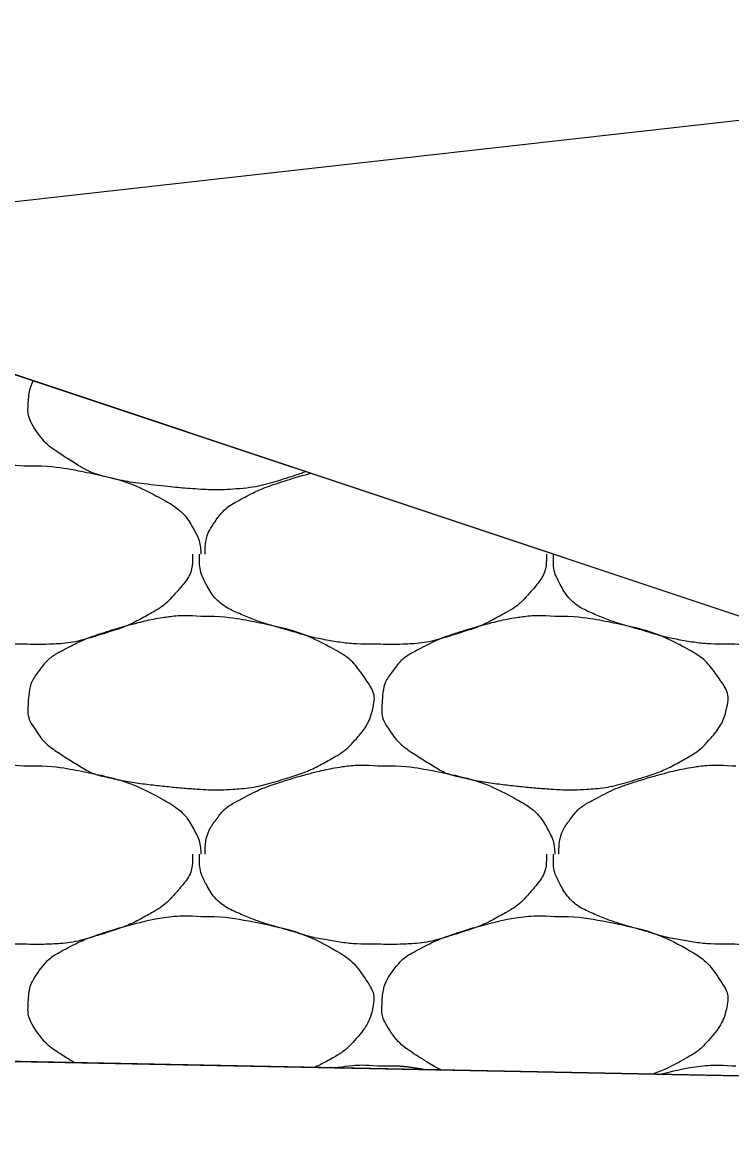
# Model space of a CAD drawing. Extents: x 1373719 to 1374161, y 379835 to 380167.
# Drawn here: x 1373989.16 to 1373990.083, y 379973.744 to 379975.196 of the extents above; entities that cross this region are included whole.
import ezdxf

# ---------------------------------------------------------------- set-up
doc = ezdxf.new("R2010")
doc.units = 0
for name, color, linetype in [('Aggregate Base Course', 7, 'Continuous'), ('SIGNATURE', 7, 'Continuous'), ('T_Drafting', 7, 'Continuous')]:
    doc.layers.add(name, color=color, linetype=linetype)

msp = doc.modelspace()

# ---------------------------------------------------------------- linework, layer by layer
for p, q in [((1373984.8548, 379976.1686), (1373996.8548, 379972.1686)), ((1373965.3548, 379974.3183), (1373992.0048, 379973.7853))]:
    msp.add_line(p, q)
at = {"layer": 'Aggregate Base Course'}
for points, degree in [([(1373989.5288, 379974.6106), (1373989.5224, 379974.608), (1373989.5159, 379974.6056), (1373989.4837, 379974.5954), (1373989.4581, 379974.5889), (1373989.4186, 379974.5864), (1373989.4054, 379974.5864), (1373989.3724, 379974.5886), (1373989.3526, 379974.5905), (1373989.311, 379974.5951), (1373989.2895, 379974.5985), (1373989.2504, 379974.6076), (1373989.2352, 379974.617), (1373989.2015, 379974.6381), (1373989.187, 379974.649), (1373989.1679, 379974.6782), (1373989.1666, 379974.6888), (1373989.1678, 379974.7089), (1373989.1694, 379974.7191), (1373989.1738, 379974.7289)], 3), ([(1373988.9368, 379974.5027), (1373988.9368, 379974.5033), (1373988.9368, 379974.5039), (1373988.9368, 379974.5045), (1373988.9371, 379974.5196), (1373988.9414, 379974.5342), (1373988.9512, 379974.5477), (1373988.9611, 379974.5613), (1373988.9734, 379974.5693), (1373988.9872, 379974.5765), (1373988.9991, 379974.5826), (1373989.0107, 379974.5884), (1373989.0232, 379974.5927), (1373989.0411, 379974.5987), (1373989.059, 379974.6041), (1373989.0772, 379974.6089), (1373989.0885, 379974.6118), (1373989.0999, 379974.6143), (1373989.1114, 379974.6161), (1373989.1281, 379974.6187), (1373989.1451, 379974.6193), (1373989.1618, 379974.6179)], 3), ([(1373989.1618, 379974.6179), (1373989.1636, 379974.6178), (1373989.1654, 379974.618), (1373989.1672, 379974.6179)], 2), ([(1373989.1672, 379974.6179), (1373989.1936, 379974.6182), (1373989.22, 379974.6143), (1373989.2464, 379974.6089), (1373989.2786, 379974.6023), (1373989.3083, 379974.5925), (1373989.3382, 379974.5765), (1373989.3582, 379974.5658), (1373989.3741, 379974.5519), (1373989.385, 379974.5315), (1373989.3897, 379974.5227), (1373989.3915, 379974.5138), (1373989.3922, 379974.5045), (1373989.3923, 379974.5039), (1373989.3923, 379974.5033), (1373989.3922, 379974.5027)], 3), ([(1373989.3976, 379974.5027), (1373989.3976, 379974.5033), (1373989.3976, 379974.5039), (1373989.3979, 379974.5196), (1373989.4022, 379974.5342), (1373989.4219, 379974.5613), (1373989.4342, 379974.5693), (1373989.4599, 379974.5826), (1373989.4715, 379974.5884), (1373989.5012, 379974.5985), (1373989.5183, 379974.6037), (1373989.5358, 379974.6083)], 3), ([(1373989.1618, 379974.3857), (1373989.1594, 379974.3857), (1373989.157, 379974.3857), (1373989.1546, 379974.3857), (1373989.1347, 379974.3857), (1373989.1149, 379974.3875), (1373989.0952, 379974.3911), (1373989.0742, 379974.3948), (1373989.0541, 379974.4013), (1373989.0337, 379974.4071), (1373989.016, 379974.4122), (1373988.9989, 379974.4179), (1373988.9818, 379974.4253), (1373988.9628, 379974.4335), (1373988.9469, 379974.4473), (1373988.9368, 379974.4667), (1373988.9316, 379974.4766), (1373988.9296, 379974.4868), (1373988.9296, 379974.4973), (1373988.9296, 379974.4991), (1373988.9296, 379974.5009), (1373988.9296, 379974.5027)], 3), ([(1373989.3814, 379974.5027), (1373989.3815, 379974.5009), (1373989.3815, 379974.4991), (1373989.3814, 379974.4973), (1373989.3808, 379974.479), (1373989.3692, 379974.4632), (1373989.3562, 379974.4487), (1373989.348, 379974.4395), (1373989.3395, 379974.4329), (1373989.3292, 379974.4271), (1373989.3111, 379974.4168), (1373989.2932, 379974.4081), (1373989.2734, 379974.4019), (1373989.2479, 379974.3938), (1373989.2224, 379974.3867), (1373989.196, 379974.3857), (1373989.1846, 379974.3852), (1373989.1732, 379974.3852), (1373989.1618, 379974.3857)], 3), ([(1373989.6226, 379974.3857), (1373989.6202, 379974.3857), (1373989.6178, 379974.3857), (1373989.6154, 379974.3857), (1373989.5955, 379974.3857), (1373989.5757, 379974.3875), (1373989.556, 379974.3911), (1373989.535, 379974.3948), (1373989.5149, 379974.4013), (1373989.4945, 379974.4071), (1373989.4768, 379974.4122), (1373989.4597, 379974.4179), (1373989.4426, 379974.4253), (1373989.4236, 379974.4335), (1373989.4077, 379974.4473), (1373989.3976, 379974.4667), (1373989.3924, 379974.4766), (1373989.3904, 379974.4868), (1373989.3904, 379974.4973), (1373989.3904, 379974.4991), (1373989.3904, 379974.5009), (1373989.3904, 379974.5027)], 3), ([(1373989.8422, 379974.5027), (1373989.8423, 379974.5009), (1373989.8423, 379974.4991), (1373989.8422, 379974.4973), (1373989.8416, 379974.479), (1373989.83, 379974.4632), (1373989.817, 379974.4487), (1373989.8088, 379974.4395), (1373989.8003, 379974.4329), (1373989.79, 379974.4271), (1373989.7719, 379974.4168), (1373989.754, 379974.4081), (1373989.7342, 379974.4019), (1373989.7087, 379974.3938), (1373989.6832, 379974.3867), (1373989.6568, 379974.3857), (1373989.6454, 379974.3852), (1373989.634, 379974.3852), (1373989.6226, 379974.3857)], 3), ([(1373990.0834, 379974.3857), (1373990.081, 379974.3857), (1373990.0786, 379974.3857), (1373990.0762, 379974.3857), (1373990.0563, 379974.3857), (1373990.0365, 379974.3875), (1373990.0168, 379974.3911), (1373989.9958, 379974.3948), (1373989.9757, 379974.4013), (1373989.9553, 379974.4071), (1373989.9376, 379974.4122), (1373989.9205, 379974.4179), (1373989.9034, 379974.4253), (1373989.8844, 379974.4335), (1373989.8685, 379974.4473), (1373989.8584, 379974.4667), (1373989.8532, 379974.4766), (1373989.8512, 379974.4868), (1373989.8512, 379974.4973), (1373989.8512, 379974.4991), (1373989.8512, 379974.5009), (1373989.8512, 379974.5027)], 3), ([(1373989.3922, 379974.4217), (1373989.4186, 379974.422), (1373989.445, 379974.4181), (1373989.4714, 379974.4127), (1373989.5036, 379974.4061), (1373989.5333, 379974.3963), (1373989.5632, 379974.3803), (1373989.5832, 379974.3696), (1373989.5968, 379974.3551), (1373989.61, 379974.3353), (1373989.6157, 379974.3267), (1373989.6188, 379974.3169), (1373989.6172, 379974.3083), (1373989.6142, 379974.2914), (1373989.6054, 379974.2746), (1373989.592, 379974.2597), (1373989.5836, 379974.2503), (1373989.5753, 379974.2439), (1373989.565, 379974.2381), (1373989.5469, 379974.2278), (1373989.529, 379974.2191), (1373989.5092, 379974.2129), (1373989.4837, 379974.2048), (1373989.4581, 379974.1983), (1373989.4318, 379974.1967), (1373989.4186, 379974.1958), (1373989.4054, 379974.1958), (1373989.3922, 379974.1967), (1373989.3724, 379974.198), (1373989.3526, 379974.1999), (1373989.3328, 379974.2021), (1373989.311, 379974.2045), (1373989.2895, 379974.2079), (1373989.268, 379974.2129), (1373989.2504, 379974.217), (1373989.2352, 379974.2264), (1373989.2194, 379974.2363), (1373989.2015, 379974.2475), (1373989.187, 379974.2584), (1373989.1744, 379974.2777), (1373989.1679, 379974.2876), (1373989.1666, 379974.2982), (1373989.1672, 379974.3083), (1373989.1681, 379974.3229), (1373989.1711, 379974.3376), (1373989.1816, 379974.3515), (1373989.1922, 379974.3655), (1373989.2038, 379974.3731), (1373989.2176, 379974.3803), (1373989.2295, 379974.3864), (1373989.2411, 379974.3922), (1373989.2536, 379974.3965), (1373989.2715, 379974.4025), (1373989.2894, 379974.4079), (1373989.3076, 379974.4127), (1373989.3189, 379974.4156), (1373989.3303, 379974.4181), (1373989.3418, 379974.4199), (1373989.3585, 379974.4225), (1373989.3755, 379974.4231), (1373989.3922, 379974.4217)], 3), ([(1373989.853, 379974.4217), (1373989.8794, 379974.422), (1373989.9058, 379974.4181), (1373989.9322, 379974.4127), (1373989.9644, 379974.4061), (1373989.9941, 379974.3963), (1373990.024, 379974.3803), (1373990.044, 379974.3696), (1373990.0576, 379974.3551), (1373990.0708, 379974.3353), (1373990.0765, 379974.3267), (1373990.0796, 379974.3169), (1373990.078, 379974.3083), (1373990.075, 379974.2914), (1373990.0662, 379974.2746), (1373990.0528, 379974.2597), (1373990.0444, 379974.2503), (1373990.0361, 379974.2439), (1373990.0258, 379974.2381), (1373990.0077, 379974.2278), (1373989.9898, 379974.2191), (1373989.97, 379974.2129), (1373989.9445, 379974.2048), (1373989.9189, 379974.1983), (1373989.8926, 379974.1967), (1373989.8794, 379974.1958), (1373989.8662, 379974.1958), (1373989.853, 379974.1967), (1373989.8332, 379974.198), (1373989.8134, 379974.1999), (1373989.7936, 379974.2021), (1373989.7718, 379974.2045), (1373989.7503, 379974.2079), (1373989.7288, 379974.2129), (1373989.7112, 379974.217), (1373989.696, 379974.2264), (1373989.6802, 379974.2363), (1373989.6623, 379974.2475), (1373989.6478, 379974.2584), (1373989.6352, 379974.2777), (1373989.6287, 379974.2876), (1373989.6274, 379974.2982), (1373989.628, 379974.3083), (1373989.6289, 379974.3229), (1373989.6319, 379974.3376), (1373989.6424, 379974.3515), (1373989.653, 379974.3655), (1373989.6646, 379974.3731), (1373989.6784, 379974.3803), (1373989.6903, 379974.3864), (1373989.7019, 379974.3922), (1373989.7144, 379974.3965), (1373989.7323, 379974.4025), (1373989.7502, 379974.4079), (1373989.7684, 379974.4127), (1373989.7797, 379974.4156), (1373989.7911, 379974.4181), (1373989.8026, 379974.4199), (1373989.8193, 379974.4225), (1373989.8363, 379974.4231), (1373989.853, 379974.4217)], 3), ([(1373990.174, 379974.3956), (1373990.1554, 379974.3904), (1373990.1367, 379974.3864), (1373990.1062, 379974.3852), (1373990.0948, 379974.3852), (1373990.0834, 379974.3857)], 3), ([(1373988.9368, 379974.1121), (1373988.9368, 379974.1127), (1373988.9368, 379974.1133), (1373988.9368, 379974.1139), (1373988.9371, 379974.129), (1373988.9414, 379974.1436), (1373988.9512, 379974.1571), (1373988.9611, 379974.1707), (1373988.9734, 379974.1787), (1373988.9872, 379974.1859), (1373988.9991, 379974.192), (1373989.0107, 379974.1978), (1373989.0232, 379974.2021), (1373989.0411, 379974.2081), (1373989.059, 379974.2135), (1373989.0772, 379974.2183), (1373989.0885, 379974.2212), (1373989.0999, 379974.2237), (1373989.1114, 379974.2255), (1373989.1281, 379974.2281), (1373989.1451, 379974.2287), (1373989.1618, 379974.2273)], 3), ([(1373989.1618, 379974.2273), (1373989.1636, 379974.2272), (1373989.1654, 379974.2274), (1373989.1672, 379974.2273)], 2), ([(1373989.1672, 379974.2273), (1373989.1936, 379974.2276), (1373989.22, 379974.2237), (1373989.2464, 379974.2183), (1373989.2786, 379974.2117), (1373989.3083, 379974.2019), (1373989.3382, 379974.1859), (1373989.3582, 379974.1752), (1373989.3741, 379974.1613), (1373989.385, 379974.1409), (1373989.3897, 379974.1321), (1373989.3915, 379974.1232), (1373989.3922, 379974.1139), (1373989.3923, 379974.1133), (1373989.3923, 379974.1127), (1373989.3922, 379974.1121)], 3), ([(1373989.3976, 379974.1121), (1373989.3976, 379974.1127), (1373989.3976, 379974.1133), (1373989.3976, 379974.1139), (1373989.3979, 379974.129), (1373989.4022, 379974.1436), (1373989.412, 379974.1571), (1373989.4219, 379974.1707), (1373989.4342, 379974.1787), (1373989.448, 379974.1859), (1373989.4599, 379974.192), (1373989.4715, 379974.1978), (1373989.484, 379974.2021), (1373989.5019, 379974.2081), (1373989.5198, 379974.2135), (1373989.538, 379974.2183), (1373989.5493, 379974.2212), (1373989.5607, 379974.2237), (1373989.5722, 379974.2255), (1373989.5889, 379974.2281), (1373989.6059, 379974.2287), (1373989.6226, 379974.2273)], 3), ([(1373989.6226, 379974.2273), (1373989.6244, 379974.2272), (1373989.6262, 379974.2274), (1373989.628, 379974.2273)], 2), ([(1373989.628, 379974.2273), (1373989.6544, 379974.2276), (1373989.6808, 379974.2237), (1373989.7072, 379974.2183), (1373989.7394, 379974.2117), (1373989.7691, 379974.2019), (1373989.799, 379974.1859), (1373989.819, 379974.1752), (1373989.8349, 379974.1613), (1373989.8458, 379974.1409), (1373989.8505, 379974.1321), (1373989.8523, 379974.1232), (1373989.853, 379974.1139), (1373989.8531, 379974.1133), (1373989.8531, 379974.1127), (1373989.853, 379974.1121)], 3), ([(1373989.8584, 379974.1121), (1373989.8584, 379974.1127), (1373989.8584, 379974.1133), (1373989.8584, 379974.1139), (1373989.8587, 379974.129), (1373989.863, 379974.1436), (1373989.8728, 379974.1571), (1373989.8827, 379974.1707), (1373989.895, 379974.1787), (1373989.9088, 379974.1859), (1373989.9207, 379974.192), (1373989.9323, 379974.1978), (1373989.9448, 379974.2021), (1373989.9627, 379974.2081), (1373989.9806, 379974.2135), (1373989.9988, 379974.2183), (1373990.0101, 379974.2212), (1373990.0215, 379974.2237), (1373990.033, 379974.2255), (1373990.0497, 379974.2281), (1373990.0667, 379974.2287), (1373990.0834, 379974.2273)], 3), ([(1373990.0834, 379974.2273), (1373990.0852, 379974.2272), (1373990.087, 379974.2274), (1373990.0888, 379974.2273)], 2), ([(1373989.1618, 379973.9951), (1373989.1594, 379973.9951), (1373989.157, 379973.9951), (1373989.1546, 379973.9951), (1373989.1347, 379973.9951), (1373989.1149, 379973.9969), (1373989.0952, 379974.0005), (1373989.0742, 379974.0042), (1373989.0541, 379974.0107), (1373989.0337, 379974.0165), (1373989.016, 379974.0216), (1373988.9989, 379974.0273), (1373988.9818, 379974.0347), (1373988.9628, 379974.0429), (1373988.9469, 379974.0567), (1373988.9368, 379974.0761), (1373988.9316, 379974.086), (1373988.9296, 379974.0962), (1373988.9296, 379974.1067), (1373988.9296, 379974.1085), (1373988.9296, 379974.1103), (1373988.9296, 379974.1121)], 3), ([(1373989.3814, 379974.1121), (1373989.3815, 379974.1103), (1373989.3815, 379974.1085), (1373989.3814, 379974.1067), (1373989.3808, 379974.0884), (1373989.3692, 379974.0726), (1373989.3562, 379974.0581), (1373989.348, 379974.0489), (1373989.3395, 379974.0423), (1373989.3292, 379974.0365), (1373989.3111, 379974.0262), (1373989.2932, 379974.0175), (1373989.2734, 379974.0113), (1373989.2479, 379974.0032), (1373989.2224, 379973.9961), (1373989.196, 379973.9951), (1373989.1846, 379973.9946), (1373989.1732, 379973.9946), (1373989.1618, 379973.9951)], 3), ([(1373989.6226, 379973.9951), (1373989.6202, 379973.9951), (1373989.6178, 379973.9951), (1373989.6154, 379973.9951), (1373989.5955, 379973.9951), (1373989.5757, 379973.9969), (1373989.556, 379974.0005), (1373989.535, 379974.0042), (1373989.5149, 379974.0107), (1373989.4945, 379974.0165), (1373989.4768, 379974.0216), (1373989.4597, 379974.0273), (1373989.4426, 379974.0347), (1373989.4236, 379974.0429), (1373989.4077, 379974.0567), (1373989.3976, 379974.0761), (1373989.3924, 379974.086), (1373989.3904, 379974.0962), (1373989.3904, 379974.1067), (1373989.3904, 379974.1085), (1373989.3904, 379974.1103), (1373989.3904, 379974.1121)], 3), ([(1373989.8422, 379974.1121), (1373989.8423, 379974.1103), (1373989.8423, 379974.1085), (1373989.8422, 379974.1067), (1373989.8416, 379974.0884), (1373989.83, 379974.0726), (1373989.817, 379974.0581), (1373989.8088, 379974.0489), (1373989.8003, 379974.0423), (1373989.79, 379974.0365), (1373989.7719, 379974.0262), (1373989.754, 379974.0175), (1373989.7342, 379974.0113), (1373989.7087, 379974.0032), (1373989.6832, 379973.9961), (1373989.6568, 379973.9951), (1373989.6454, 379973.9946), (1373989.634, 379973.9946), (1373989.6226, 379973.9951)], 3), ([(1373990.0834, 379973.9951), (1373990.081, 379973.9951), (1373990.0786, 379973.9951), (1373990.0762, 379973.9951), (1373990.0563, 379973.9951), (1373990.0365, 379973.9969), (1373990.0168, 379974.0005), (1373989.9958, 379974.0042), (1373989.9757, 379974.0107), (1373989.9553, 379974.0165), (1373989.9376, 379974.0216), (1373989.9205, 379974.0273), (1373989.9034, 379974.0347), (1373989.8844, 379974.0429), (1373989.8685, 379974.0567), (1373989.8584, 379974.0761), (1373989.8532, 379974.086), (1373989.8512, 379974.0962), (1373989.8512, 379974.1067), (1373989.8512, 379974.1085), (1373989.8512, 379974.1103), (1373989.8512, 379974.1121)], 3), ([(1373990.303, 379974.1121), (1373990.3031, 379974.1103), (1373990.3031, 379974.1085), (1373990.303, 379974.1067), (1373990.3024, 379974.0884), (1373990.2908, 379974.0726), (1373990.2778, 379974.0581), (1373990.2696, 379974.0489), (1373990.2611, 379974.0423), (1373990.2508, 379974.0365), (1373990.2327, 379974.0262), (1373990.2148, 379974.0175), (1373990.195, 379974.0113), (1373990.1695, 379974.0032), (1373990.144, 379973.9961), (1373990.1176, 379973.9951), (1373990.1062, 379973.9946), (1373990.0948, 379973.9946), (1373990.0834, 379973.9951)], 3), ([(1373989.2272, 379973.8408), (1373989.2246, 379973.8424), (1373989.222, 379973.844), (1373989.2015, 379973.8569), (1373989.187, 379973.8678), (1373989.1679, 379973.897), (1373989.1666, 379973.9076), (1373989.1681, 379973.9323), (1373989.1711, 379973.947), (1373989.1922, 379973.9749), (1373989.2038, 379973.9825), (1373989.2295, 379973.9958), (1373989.2411, 379974.0016), (1373989.2715, 379974.0119), (1373989.2894, 379974.0173), (1373989.3189, 379974.025), (1373989.3303, 379974.0275), (1373989.3585, 379974.0319), (1373989.3755, 379974.0325), (1373989.3922, 379974.0311)], 3), ([(1373989.3922, 379974.0311), (1373989.4186, 379974.0314), (1373989.445, 379974.0275), (1373989.5036, 379974.0155), (1373989.5333, 379974.0057), (1373989.5832, 379973.979), (1373989.5968, 379973.9645), (1373989.6157, 379973.9361), (1373989.6188, 379973.9263), (1373989.6142, 379973.9008), (1373989.6054, 379973.884), (1373989.5836, 379973.8597), (1373989.5753, 379973.8533), (1373989.5568, 379973.8428), (1373989.5487, 379973.8385), (1373989.5404, 379973.8346)], 3), ([(1373989.7048, 379973.8313), (1373989.6965, 379973.8355), (1373989.6884, 379973.8405), (1373989.6623, 379973.8569), (1373989.6478, 379973.8678), (1373989.6287, 379973.897), (1373989.6274, 379973.9076), (1373989.6289, 379973.9323), (1373989.6319, 379973.947), (1373989.653, 379973.9749), (1373989.6646, 379973.9825), (1373989.6903, 379973.9958), (1373989.7019, 379974.0016), (1373989.7323, 379974.0119), (1373989.7502, 379974.0173), (1373989.7797, 379974.025), (1373989.7911, 379974.0275), (1373989.8193, 379974.0319), (1373989.8363, 379974.0325), (1373989.853, 379974.0311)], 3), ([(1373989.853, 379974.0311), (1373989.8794, 379974.0314), (1373989.9058, 379974.0275), (1373989.9644, 379974.0155), (1373989.9941, 379974.0057), (1373990.044, 379973.979), (1373990.0576, 379973.9645), (1373990.0765, 379973.9361), (1373990.0796, 379973.9263), (1373990.075, 379973.9008), (1373990.0662, 379973.884), (1373990.0444, 379973.8597), (1373990.0361, 379973.8533), (1373990.0109, 379973.839), (1373989.9961, 379973.8316), (1373989.9803, 379973.8258)], 3), ([(1373989.5672, 379973.834), (1373989.5689, 379973.8343), (1373989.5705, 379973.8346), (1373989.5889, 379973.8375), (1373989.6059, 379973.8381), (1373989.6226, 379973.8367)], 3), ([(1373989.6226, 379973.8367), (1373989.6244, 379973.8366), (1373989.6262, 379973.8368), (1373989.628, 379973.8367)], 2), ([(1373989.628, 379973.8367), (1373989.6473, 379973.8369), (1373989.6665, 379973.8349), (1373989.6858, 379973.8317)], 2), ([(1373989.9909, 379973.8256), (1373989.9936, 379973.8263), (1373989.9962, 379973.827), (1373990.0101, 379973.8306), (1373990.0215, 379973.8331), (1373990.0497, 379973.8375), (1373990.0667, 379973.8381), (1373990.0834, 379973.8367)], 3), ([(1373990.0834, 379973.8367), (1373990.0852, 379973.8366), (1373990.087, 379973.8368), (1373990.0888, 379973.8367)], 2)]:
    msp.add_open_spline(points, degree=degree, dxfattribs=at)
at = {"layer": 'SIGNATURE'}
msp.add_lwpolyline([(1373983.9548, 379975.8345), (1373984.8548, 379975.7985), (1373984.4692, 379976.184), (1373984.8548, 379976.1686), (1373987.0196, 379975.447), (1373992.0048, 379973.7853), (1373983.1144, 379973.9631), (1373983.9548, 379975.8345)], dxfattribs=at)
at = {"layer": 'T_Drafting'}
msp.add_lwpolyline([(1373907.3475, 379968.9245), (1373923.8936, 379968.8482), (1373942.8103, 379971.015), (1373964.3039, 379972.1704), (1373992.0776, 379975.2912), (1374006.816, 379975.489), (1374019.9843, 379975.489)], dxfattribs=at)

doc.saveas('drawing.dxf')
